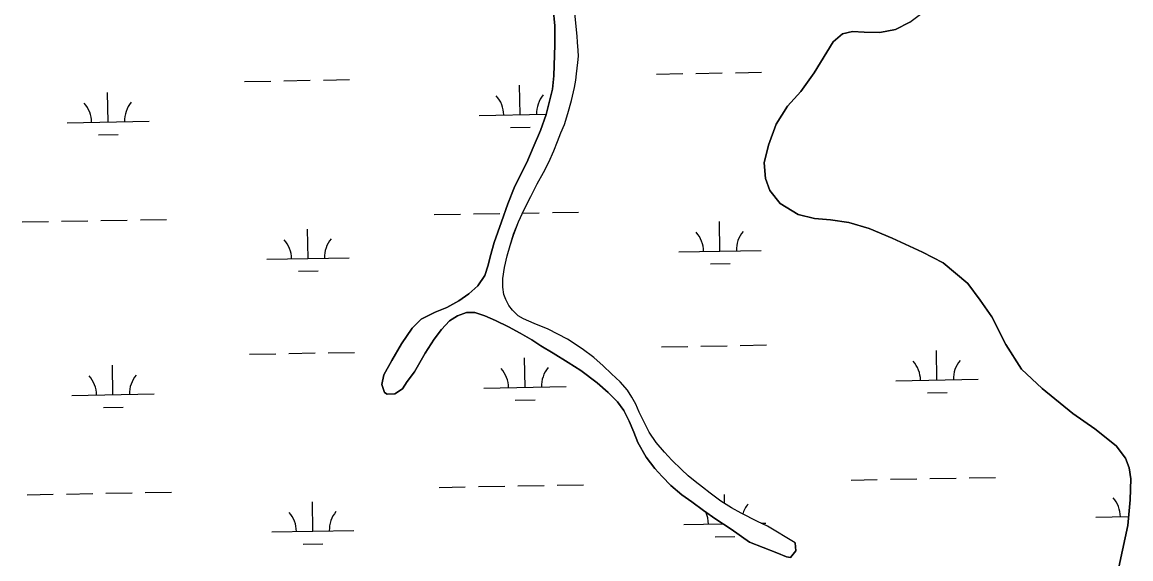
# Model space of a CAD drawing. Extents: x 3914892 to 3953151, y 242587 to 268572.
# Drawn here: x 3946293 to 3947643, y 252528 to 253183 of the extents above; entities that cross this region are included whole.
import ezdxf

# ---------------------------------------------------------------- set-up
doc = ezdxf.new("R2010")
doc.units = 0
doc.layers.add('V-TOPO-SHOR', color=7, linetype='Continuous')
doc.layers.add('V-WETL-SWMP', color=7, linetype='Continuous')

msp = doc.modelspace()

# ---------------------------------------------------------------- linework, layer by layer
at = {"layer": 'V-TOPO-SHOR'}
for points in [[(3947212.4, 252535.5), (3947178.9, 252548.5), (3947156.7, 252564.3), (3947137.9, 252576.7), (3947123, 252587.2), (3947108.6, 252597.6), (3947096.7, 252606.3), (3947083.1, 252617.9), (3947072.4, 252628.5), (3947063.7, 252638.4), (3947053, 252652.1), (3947043, 252670.1), (3947038, 252682.7), (3947032.3, 252696.1), (3947025.9, 252709), (3947018.1, 252719.7), (3947006.9, 252731.1), (3946993.3, 252742.9), (3946973.6, 252758), (3946958, 252767.9), (3946939.6, 252779.2), (3946924.8, 252787.9), (3946913.7, 252795.4), (3946899.5, 252803.3), (3946885.3, 252811.2), (3946869.4, 252819), (3946856.7, 252824.6), (3946844.5, 252828.6), (3946834.1, 252828.7), (3946823.2, 252824.8), (3946813.6, 252818.6), (3946803.6, 252808.1), (3946794.8, 252796), (3946783.7, 252779.1), (3946770.8, 252756.3), (3946762, 252744.4), (3946756.4, 252735.6), (3946747.1, 252729.5), (3946737.4, 252729.1), (3946734.5, 252731), (3946731.2, 252740.9), (3946733.6, 252752.5), (3946743.4, 252770), (3946754.9, 252790.5), (3946768.1, 252809.7), (3946778.9, 252820.6), (3946796, 252829.1), (3946810.2, 252834.9), (3946824.8, 252842.8), (3946836.9, 252851.5), (3946847.9, 252861.1), (3946856.7, 252873.9), (3946860.8, 252886.6), (3946863.2, 252896.6), (3946868.1, 252914.2), (3946877, 252939.4), (3946884.6, 252961.3), (3946892.2, 252980.6), (3946900.6, 252997.3), (3946907.7, 253011.7), (3946915.3, 253029.8), (3946924.5, 253050.6), (3946931.1, 253070.2), (3946939.1, 253100.9), (3946940.5, 253117.3), (3946941.9, 253155), (3946941.8, 253178.4), (3946939.8, 253199.3)], [(3947234.6, 252547.6), (3947200.8, 252568.1), (3947188.5, 252573.9), (3947168.6, 252583.8), (3947157, 252590.6), (3947144, 252598.7), (3947131.2, 252608.3), (3947121.6, 252615.6), (3947112.6, 252622.5), (3947104.2, 252629.6), (3947096, 252637.2), (3947084.5, 252648.4), (3947075.2, 252658.4), (3947065.1, 252670.1), (3947056.7, 252682.8), (3947044.5, 252707.2), (3947040.3, 252716.9), (3947035.8, 252725.5), (3947030.5, 252733.9), (3947021.2, 252744), (3947011, 252753.8), (3947000.5, 252763.7), (3946989.5, 252773.7), (3946975.1, 252784.5), (3946957.1, 252796.2), (3946933.8, 252808.5), (3946916.7, 252815.1), (3946903.6, 252820.9), (3946897.1, 252824.8), (3946890.2, 252831.7), (3946885.7, 252837.3), (3946882.1, 252844.7), (3946879.8, 252850.8), (3946878.6, 252859.7), (3946878.6, 252870.3), (3946880.7, 252883.4), (3946883.9, 252897.7), (3946887.6, 252910.4), (3946891.7, 252924.3), (3946897.7, 252939.1), (3946904.4, 252954.3), (3946912.6, 252970.3), (3946920.5, 252985.4), (3946928.2, 252999.6), (3946934.4, 253011.9), (3946940.6, 253025.8), (3946945.2, 253037.1), (3946949.2, 253047.7), (3946953.4, 253057.9), (3946957.6, 253071.2), (3946962.3, 253087.4), (3946965.8, 253103), (3946967.5, 253112.1), (3946968.1, 253119.8), (3946969, 253126.6), (3946969.9, 253133.5), (3946970.6, 253141.3), (3946970.1, 253148.4), (3946969.4, 253158.3), (3946969, 253165.8), (3946966, 253193.9)], [(3947627.4, 252512.5), (3947633.4, 252538.9), (3947639.6, 252568.9), (3947642.8, 252600.2), (3947643.4, 252625.9), (3947641.5, 252639.4), (3947636.8, 252651.1), (3947625.5, 252666.1), (3947599.6, 252686.9), (3947572.6, 252705.4), (3947535.4, 252735.8), (3947510.3, 252759.7), (3947491, 252789.5), (3947474.1, 252823.5), (3947460.1, 252843.9), (3947444.8, 252864.1), (3947415, 252889.4), (3947389.8, 252902.2), (3947352.7, 252919.5), (3947324.5, 252931.3), (3947300, 252938.6), (3947277.5, 252941.5), (3947258, 252943.4), (3947238.4, 252948.3), (3947216.2, 252961.5), (3947203.7, 252977.5), (3947198.5, 252992.1), (3947196.9, 253011.4), (3947202.1, 253032.8), (3947211.3, 253058.4), (3947225.1, 253080.2), (3947241.4, 253098.2), (3947257.8, 253121), (3947280.9, 253158.9), (3947292.4, 253168.6), (3947304.4, 253171.3), (3947318.6, 253170.6), (3947337.6, 253170.3), (3947356.8, 253173.7), (3947374.3, 253182.8), (3947387.4, 253192.5)], [(3947234.6, 252547.6), (3947235.4, 252538.2), (3947228.8, 252529.8), (3947224.1, 252530.8), (3947212.4, 252535.5)]]:
    msp.add_lwpolyline(points, dxfattribs=at)
at = {"layer": 'V-WETL-SWMP'}
for p, q in [((3946939.8, 253199.3), (3946941.8, 253178.4)), ((3946969, 253165.8), (3946966, 253193.9)), ((3946941.8, 253178.4), (3946941.9, 253155)), ((3947374.3, 253182.8), (3947356.8, 253173.7)), ((3946969.4, 253158.3), (3946969, 253165.8)), ((3947292.4, 253168.6), (3947280.9, 253158.9)), ((3947304.4, 253171.3), (3947292.4, 253168.6)), ((3947318.6, 253170.6), (3947304.4, 253171.3)), ((3947337.6, 253170.3), (3947318.6, 253170.6)), ((3947356.8, 253173.7), (3947337.6, 253170.3)), ((3946941.9, 253155), (3946940.5, 253117.3)), ((3946970.1, 253148.4), (3946969.4, 253158.3)), ((3947280.9, 253158.9), (3947257.8, 253121.1)), ((3946969.9, 253133.5), (3946970.6, 253141.3)), ((3946970.6, 253141.3), (3946970.1, 253148.4)), ((3946968.1, 253119.8), (3946969, 253126.6)), ((3946969, 253126.6), (3946969.9, 253133.5)), ((3946563.9, 253110.5), (3946595.9, 253111)), ((3946611.9, 253111.3), (3946643.9, 253111.9)), ((3946659.9, 253112.2), (3946691.9, 253112.7)), ((3946940.5, 253117.3), (3946939.1, 253100.9)), ((3946965.8, 253103), (3946967.5, 253112.1)), ((3946967.5, 253112.1), (3946968.1, 253119.8)), ((3947065.7, 253119.4), (3947097.7, 253120)), ((3947113.7, 253120.3), (3947145.7, 253120.9)), ((3947161.7, 253121.1), (3947193.7, 253121.7)), ((3947257.8, 253121.1), (3947241.4, 253098.2)), ((3946397.7, 253061), (3946397, 253097)), ((3946899.5, 253070), (3946898.9, 253106)), ((3946939.1, 253100.9), (3946931.1, 253070.2)), ((3946962.3, 253087.4), (3946965.8, 253103)), ((3947241.4, 253098.2), (3947225.1, 253080.2)), ((3946957.6, 253071.2), (3946962.3, 253087.4)), ((3946849.5, 253069.1), (3946931.2, 253070.6)), ((3946931.1, 253070.2), (3946924.5, 253050.6)), ((3946953.4, 253057.9), (3946957.6, 253071.2)), ((3947225.1, 253080.2), (3947211.3, 253058.4)), ((3946347.7, 253060.1), (3946447.7, 253061.9)), ((3946949.2, 253047.7), (3946953.4, 253057.9)), ((3947211.3, 253058.4), (3947202.1, 253032.8)), ((3946386, 253045.4), (3946410, 253045.8)), ((3946887.8, 253054.4), (3946911.8, 253054.8)), ((3946924.5, 253050.6), (3946915.3, 253029.8)), ((3946945.2, 253037.1), (3946949.2, 253047.7)), ((3946915.3, 253029.8), (3946907.7, 253011.7)), ((3946940.6, 253025.8), (3946945.2, 253037.1)), ((3947202.1, 253032.8), (3947196.9, 253011.4)), ((3946934.4, 253011.9), (3946940.6, 253025.8)), ((3946907.7, 253011.7), (3946900.6, 252997.3)), ((3946928.2, 252999.6), (3946934.4, 253011.9)), ((3947196.9, 253011.4), (3947198.5, 252992.1)), ((3946900.6, 252997.3), (3946892.2, 252980.6)), ((3946920.5, 252985.4), (3946928.2, 252999.6)), ((3947198.5, 252992.1), (3947203.7, 252977.5)), ((3946892.2, 252980.6), (3946884.6, 252961.3)), ((3946912.6, 252970.3), (3946920.5, 252985.4)), ((3947203.7, 252977.5), (3947216.2, 252961.5)), ((3946884.6, 252961.3), (3946877, 252939.4)), ((3946904.4, 252954.3), (3946912.6, 252970.3)), ((3947216.2, 252961.5), (3947238.4, 252948.3)), ((3946794.8, 252948.1), (3946826.8, 252948.6)), ((3946842.8, 252948.9), (3946874.8, 252949.5)), ((3946897.7, 252939.1), (3946904.4, 252954.3)), ((3946902.5, 252950), (3946922.8, 252950.3)), ((3946938.8, 252950.6), (3946970.8, 252951.2)), ((3947238.4, 252948.3), (3947258, 252943.4)), ((3946293, 252939.1), (3946325, 252939.6)), ((3946341, 252939.9), (3946373, 252940.5)), ((3946389, 252940.8), (3946421, 252941.4)), ((3946437, 252941.7), (3946469, 252942.2)), ((3946877, 252939.4), (3946868.1, 252914.2)), ((3946891.6, 252924.3), (3946897.7, 252939.1)), ((3947143, 252903.5), (3947142.4, 252939.5)), ((3947258, 252943.4), (3947277.5, 252941.5)), ((3947277.5, 252941.5), (3947300, 252938.6)), ((3947300, 252938.6), (3947324.5, 252931.3)), ((3946641.2, 252894.6), (3946640.5, 252930.5)), ((3946887.6, 252910.4), (3946891.6, 252924.3)), ((3947324.5, 252931.3), (3947352.7, 252919.5)), ((3946868.1, 252914.2), (3946863.2, 252896.6)), ((3946883.9, 252897.7), (3946887.6, 252910.4)), ((3947352.7, 252919.5), (3947389.8, 252902.2)), ((3946591.2, 252893.7), (3946691.2, 252895.4)), ((3946863.2, 252896.6), (3946860.8, 252886.6)), ((3946880.7, 252883.4), (3946883.9, 252897.7)), ((3947093, 252902.6), (3947193, 252904.4)), ((3947389.8, 252902.2), (3947415, 252889.4)), ((3946860.8, 252886.6), (3946856.7, 252873.9)), ((3946878.6, 252870.3), (3946880.7, 252883.4)), ((3947131.3, 252887.9), (3947155.3, 252888.3)), ((3947415, 252889.4), (3947444.8, 252864.1)), ((3946629.4, 252878.9), (3946653.4, 252879.3)), ((3946856.7, 252873.9), (3946847.9, 252861.1)), ((3946878.6, 252859.7), (3946878.6, 252870.3)), ((3946847.9, 252861.1), (3946836.9, 252851.5)), ((3946879.8, 252850.8), (3946878.6, 252859.7)), ((3947444.8, 252864.1), (3947460.1, 252843.9)), ((3946824.8, 252842.8), (3946810.2, 252834.9)), ((3946836.9, 252851.5), (3946824.8, 252842.8)), ((3946882.1, 252844.7), (3946879.8, 252850.8)), ((3946885.7, 252837.3), (3946882.1, 252844.7)), ((3947460.1, 252843.9), (3947474.1, 252823.5)), ((3946796, 252829.1), (3946778.9, 252820.6)), ((3946810.2, 252834.9), (3946796, 252829.1)), ((3946823.2, 252824.8), (3946834.1, 252828.7)), ((3946834.1, 252828.7), (3946844.5, 252828.6)), ((3946844.5, 252828.6), (3946856.7, 252824.6)), ((3946890.2, 252831.7), (3946885.7, 252837.3)), ((3946897.1, 252824.8), (3946890.2, 252831.7)), ((3946778.9, 252820.6), (3946768.1, 252809.7)), ((3946803.6, 252808.1), (3946813.6, 252818.6)), ((3946813.6, 252818.6), (3946823.2, 252824.8)), ((3946856.7, 252824.6), (3946869.4, 252819)), ((3946869.4, 252819), (3946885.3, 252811.2)), ((3946903.6, 252820.9), (3946897.1, 252824.8)), ((3946916.7, 252815.1), (3946903.6, 252820.9)), ((3946933.8, 252808.5), (3946916.7, 252815.1)), ((3947474.1, 252823.5), (3947491, 252789.5)), ((3946768.1, 252809.7), (3946754.9, 252790.5)), ((3946794.8, 252796), (3946803.6, 252808.1)), ((3946885.3, 252811.2), (3946899.5, 252803.3)), ((3946899.5, 252803.3), (3946913.7, 252795.4)), ((3946957.1, 252796.2), (3946933.8, 252808.5)), ((3946754.9, 252790.5), (3946743.4, 252770)), ((3946783.7, 252779.1), (3946794.8, 252796)), ((3946913.7, 252795.4), (3946924.8, 252787.9)), ((3946924.8, 252787.9), (3946939.6, 252779.2)), ((3946975.1, 252784.5), (3946957.1, 252796.2)), ((3947071.7, 252786.8), (3947103.7, 252787.4)), ((3947119.7, 252787.7), (3947151.7, 252788.2)), ((3947167.6, 252788.5), (3947199.6, 252789.1)), ((3947491, 252789.5), (3947510.3, 252759.7)), ((3946569.8, 252777.8), (3946601.8, 252778.4)), ((3946617.8, 252778.7), (3946649.8, 252779.3)), ((3946665.8, 252779.5), (3946697.8, 252780.1)), ((3946770.8, 252756.3), (3946783.7, 252779.1)), ((3946905.5, 252737.4), (3946904.8, 252773.4)), ((3946939.6, 252779.2), (3946958, 252767.9)), ((3946989.5, 252773.7), (3946975.1, 252784.5)), ((3947000.5, 252763.7), (3946989.5, 252773.7)), ((3947407.3, 252746.4), (3947406.6, 252782.4)), ((3946403.6, 252728.4), (3946403, 252764.4)), ((3946743.4, 252770), (3946733.6, 252752.5)), ((3946958, 252767.9), (3946973.6, 252758)), ((3947011, 252753.8), (3947000.5, 252763.7)), ((3947510.3, 252759.7), (3947535.4, 252735.8)), ((3946733.6, 252752.5), (3946731.2, 252740.9)), ((3946762, 252744.4), (3946770.8, 252756.3)), ((3946973.6, 252758), (3946993.3, 252742.9)), ((3947021.2, 252744), (3947011, 252753.8)), ((3947357.3, 252745.5), (3947457.3, 252747.3)), ((3946731.2, 252740.9), (3946734.5, 252731)), ((3946747.1, 252729.5), (3946756.4, 252735.6)), ((3946756.4, 252735.6), (3946762, 252744.4)), ((3946855.5, 252736.5), (3946955.5, 252738.3)), ((3946993.3, 252742.9), (3947006.9, 252731.1)), ((3947030.5, 252733.9), (3947021.2, 252744)), ((3947035.8, 252725.5), (3947030.5, 252733.9)), ((3947535.4, 252735.8), (3947572.6, 252705.4)), ((3946353.6, 252727.5), (3946453.6, 252729.3)), ((3946734.5, 252731), (3946737.4, 252729.1)), ((3946737.4, 252729.1), (3946747.1, 252729.5)), ((3946893.7, 252721.8), (3946917.7, 252722.2)), ((3947006.9, 252731.1), (3947018.1, 252719.7)), ((3947018.1, 252719.7), (3947025.9, 252709)), ((3947040.3, 252716.9), (3947035.8, 252725.5)), ((3947395.6, 252730.7), (3947419.6, 252731.2)), ((3946391.9, 252712.8), (3946415.9, 252713.2)), ((3947025.9, 252709), (3947032.3, 252696.1)), ((3947044.5, 252707.2), (3947040.3, 252716.9)), ((3947056.7, 252682.8), (3947044.5, 252707.2)), ((3947572.6, 252705.4), (3947599.6, 252686.9)), ((3947032.3, 252696.1), (3947038, 252682.7)), ((3947038, 252682.7), (3947043, 252670.1)), ((3947065.1, 252670.1), (3947056.7, 252682.8)), ((3947599.6, 252686.9), (3947625.5, 252666.1)), ((3947043, 252670.1), (3947053, 252652.1)), ((3947075.2, 252658.4), (3947065.1, 252670.1)), ((3947625.5, 252666.1), (3947636.8, 252651.1)), ((3947053, 252652.1), (3947063.7, 252638.4)), ((3947084.5, 252648.4), (3947075.2, 252658.4)), ((3947636.8, 252651.1), (3947641.5, 252639.4)), ((3947063.7, 252638.4), (3947072.4, 252628.5)), ((3947096, 252637.2), (3947084.5, 252648.4)), ((3947104.2, 252629.6), (3947096, 252637.2)), ((3947641.5, 252639.4), (3947643.4, 252625.9)), ((3947072.4, 252628.5), (3947083.1, 252617.9)), ((3947112.6, 252622.5), (3947104.2, 252629.6)), ((3947302.6, 252624.4), (3947334.6, 252625)), ((3947350.6, 252625.3), (3947382.6, 252625.8)), ((3947398.6, 252626.1), (3947430.6, 252626.7)), ((3947446.6, 252627), (3947478.6, 252627.6)), ((3947643.4, 252625.9), (3947642.8, 252600.2)), ((3946800.8, 252615.4), (3946832.8, 252616)), ((3946848.8, 252616.3), (3946880.8, 252616.9)), ((3946896.8, 252617.1), (3946928.8, 252617.7)), ((3946944.8, 252618), (3946976.8, 252618.6)), ((3947083.1, 252617.9), (3947096.7, 252606.3)), ((3947121.6, 252615.6), (3947112.6, 252622.5)), ((3947131.2, 252608.3), (3947121.6, 252615.6)), ((3946299, 252606.5), (3946330.9, 252607)), ((3946346.9, 252607.3), (3946378.9, 252607.9)), ((3946394.9, 252608.2), (3946426.9, 252608.7)), ((3946442.9, 252609), (3946474.9, 252609.6)), ((3946647.1, 252561.9), (3946646.5, 252597.9)), ((3947096.7, 252606.3), (3947108.6, 252597.6)), ((3947108.6, 252597.6), (3947122.9, 252587.2)), ((3947144, 252598.7), (3947131.2, 252608.3)), ((3947157, 252590.6), (3947144, 252598.7)), ((3947148.5, 252595.9), (3947148.3, 252606.9)), ((3947642.8, 252600.2), (3947639.6, 252568.9)), ((3947122.9, 252587.2), (3947137.9, 252576.7)), ((3947168.6, 252583.8), (3947157, 252590.6)), ((3947188.5, 252573.9), (3947168.6, 252583.8)), ((3947099, 252570), (3947146.7, 252570.9)), ((3947137.9, 252576.7), (3947156.7, 252564.3)), ((3947200.8, 252568.1), (3947188.5, 252573.9)), ((3947193.2, 252571.7), (3947198.9, 252571.8)), ((3947600.8, 252579), (3947640.7, 252579.7)), ((3946597.1, 252561), (3946697.1, 252562.8)), ((3947156.7, 252564.3), (3947178.9, 252548.5)), ((3947234.6, 252547.6), (3947200.8, 252568.1)), ((3947639.6, 252568.9), (3947633.4, 252538.9)), ((3946635.4, 252546.3), (3946659.4, 252546.7)), ((3947137.2, 252555.3), (3947161.2, 252555.7)), ((3947178.9, 252548.5), (3947212.4, 252535.5)), ((3947235.4, 252538.2), (3947234.6, 252547.6)), ((3947212.4, 252535.5), (3947224.1, 252530.8)), ((3947224.1, 252530.8), (3947228.8, 252529.8)), ((3947228.8, 252529.8), (3947235.4, 252538.2)), ((3947633.4, 252538.9), (3947627.4, 252512.5))]:
    msp.add_line(p, q, dxfattribs=at)
for centre, start, end in [((3946342.4, 253060.5), 0.2532, 41.7968), ((3946452.9, 253062.5), 140.2532, 181.7968), ((3946844.3, 253069.5), 0.2532, 41.7968), ((3946954.7, 253071.5), 140.2532, 181.7968), ((3947087.8, 252903), 0.2532, 41.7968), ((3947198.2, 252905), 140.2532, 181.7968), ((3946585.9, 252894), 0.2532, 41.7968), ((3946696.4, 252896), 140.2532, 181.7968), ((3946850.2, 252736.9), 0.2532, 41.7968), ((3946960.7, 252738.9), 140.2532, 181.7968), ((3947352, 252745.9), 0.2532, 41.7968), ((3947462.5, 252747.8), 140.2532, 181.7968), ((3946348.4, 252727.9), 0.2532, 41.7968), ((3946458.9, 252729.9), 140.2532, 181.7968), ((3947595.5, 252579.4), 0.2532, 41.7968), ((3946591.9, 252561.4), 0.2532, 41.7968), ((3946702.3, 252563.4), 140.2532, 181.7968), ((3947093.7, 252570.4), 0.2532, 24.9503), ((3947204.2, 252572.4), 140.2532, 162.6809)]:
    msp.add_arc(centre, 35.2, start, end, dxfattribs=at)

doc.saveas('drawing.dxf')
